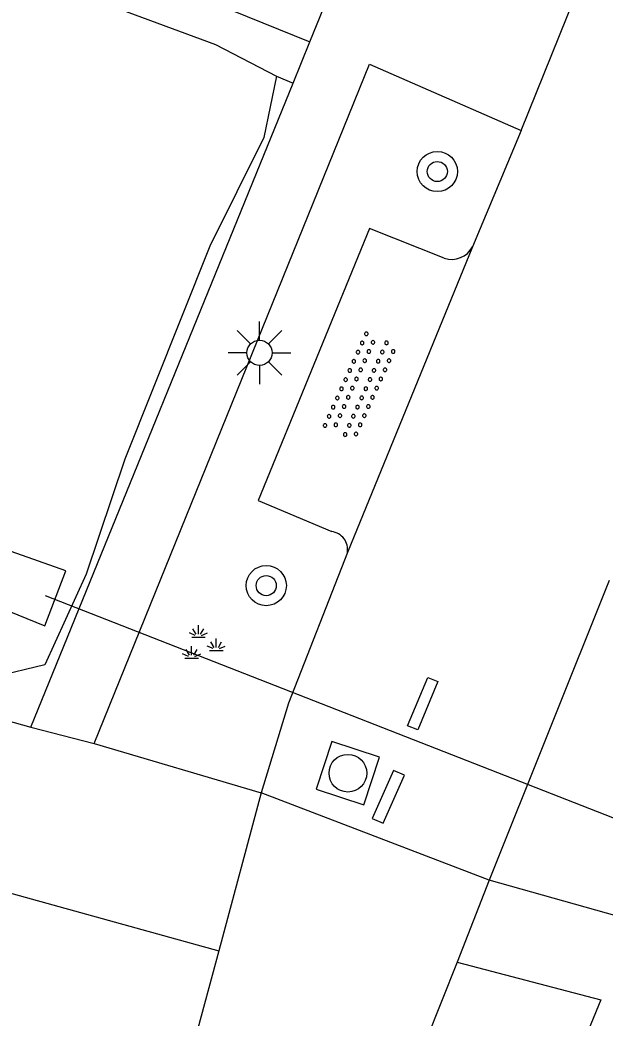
# Model space of a CAD drawing. Extents: x 136000 to 141014, y 402000 to 403500.
# Drawn here: x 138912.55 to 138924.18, y 402699.89 to 402719.75 of the extents above; entities that cross this region are included whole.
import ezdxf

# ---------------------------------------------------------------- set-up
doc = ezdxf.new("R2010")
doc.units = 0
for name, color, linetype in [('gg-knt-verharding', 7, 'Continuous'), ('gg-knt-verharding nz', 7, 'Continuous'), ('gg-kntw-bovenkant insteek waterloop', 7, 'Continuous'), ('gg-kwrk-duiker nz buis', 7, 'Continuous'), ('gg-kwrk-uitstroombak niveau min 01', 7, 'Continuous'), ('gt-grn-afwateringsgoot', 7, 'Continuous'), ('gt-grn-groengrens', 7, 'Continuous'), ('gt-grn-weggrens', 7, 'Continuous'), ('gt-symb-boom', 7, 'Continuous'), ('gt-symb-groenvak', 7, 'Continuous'), ('gt-symb-lichtmast', 7, 'Continuous'), ('gt-symb-overige verharding', 7, 'Continuous'), ('gt-symb-rioolschacht', 7, 'Continuous')]:
    doc.layers.add(name, color=color, linetype=linetype)

# ---------------------------------------------------------------- blocks, each defined once
blk = doc.blocks.new('gt0-BOOM')
at = {"layer": 'gt-symb-boom'}
for radius in [0.4, 0.2]:
    blk.add_circle((0, 0), radius, dxfattribs=at)
blk = doc.blocks.new('gt0-LMAST')
at = {"layer": 'gt-symb-lichtmast'}
for p, q in [((-0.005, 0.246), (-0.005, 0.621)), ((-0.182, 0.173), (-0.447, 0.438)), ((0.172, 0.173), (0.437, 0.438)), ((-0.255, -0.004), (-0.63, -0.004)), ((-0.182, -0.181), (-0.447, -0.446)), ((0.437, -0.446), (0.172, -0.181)), ((0.245, -0.004), (0.62, -0.004)), ((-0.005, -0.254), (-0.005, -0.629))]:
    blk.add_line(p, q, dxfattribs=at)
blk.add_circle((-0.005, -0.004), 0.25, dxfattribs=at)
blk = doc.blocks.new('gt0-GRVAK')
at = {"layer": 'gt-symb-groenvak'}
for p, q in [((-0.11, 0.189), (-0.228, 0.24)), ((-0.091, 0.211), (-0.156, 0.322)), ((-0.047, 0.214), (-0.047, 0.393)), ((-0.004, 0.211), (0.061, 0.322)), ((0.015, 0.189), (0.133, 0.24)), ((-0.182, 0.153), (0.088, 0.153)), ((0.262, -0.052), (0.197, 0.059)), ((0.305, -0.049), (0.305, 0.13)), ((0.349, -0.052), (0.414, 0.059)), ((-0.245, -0.228), (-0.363, -0.177)), ((-0.226, -0.206), (-0.291, -0.095)), ((-0.183, -0.203), (-0.183, -0.024)), ((-0.139, -0.206), (-0.074, -0.095)), ((-0.12, -0.228), (-0.002, -0.177)), ((0.243, -0.074), (0.125, -0.023)), ((0.17, -0.11), (0.441, -0.11)), ((0.368, -0.074), (0.486, -0.023)), ((-0.318, -0.264), (-0.047, -0.264))]:
    blk.add_line(p, q, dxfattribs=at)
blk = doc.blocks.new('gt0-OVH')
at = {"layer": 'gt-symb-overige verharding'}
for points in [[(-0.972, 0.298), (-0.967, 0.308), (-0.965, 0.319), (-0.966, 0.33), (-0.971, 0.34), (-0.978, 0.348), (-0.988, 0.353), (-0.999, 0.355), (-1.01, 0.354), (-1.02, 0.349), (-1.028, 0.342), (-1.033, 0.332), (-1.035, 0.321), (-1.034, 0.31), (-1.029, 0.3), (-1.022, 0.292), (-1.012, 0.287), (-1.001, 0.285), (-0.99, 0.286), (-0.98, 0.291)], [(-0.772, 0.298), (-0.767, 0.308), (-0.765, 0.319), (-0.766, 0.33), (-0.771, 0.34), (-0.778, 0.348), (-0.788, 0.353), (-0.799, 0.355), (-0.81, 0.354), (-0.82, 0.349), (-0.828, 0.342), (-0.833, 0.332), (-0.835, 0.321), (-0.834, 0.31), (-0.829, 0.3), (-0.822, 0.292), (-0.812, 0.287), (-0.801, 0.285), (-0.79, 0.286), (-0.78, 0.291)], [(-0.572, 0.298), (-0.567, 0.308), (-0.565, 0.319), (-0.566, 0.33), (-0.571, 0.34), (-0.578, 0.348), (-0.588, 0.353), (-0.599, 0.355), (-0.61, 0.354), (-0.62, 0.349), (-0.628, 0.342), (-0.633, 0.332), (-0.635, 0.321), (-0.634, 0.31), (-0.629, 0.3), (-0.622, 0.292), (-0.612, 0.287), (-0.601, 0.285), (-0.59, 0.286), (-0.58, 0.291)], [(-0.372, 0.298), (-0.367, 0.308), (-0.365, 0.319), (-0.366, 0.33), (-0.371, 0.34), (-0.378, 0.348), (-0.388, 0.353), (-0.399, 0.355), (-0.41, 0.354), (-0.42, 0.349), (-0.428, 0.342), (-0.433, 0.332), (-0.435, 0.321), (-0.434, 0.31), (-0.429, 0.3), (-0.422, 0.292), (-0.412, 0.287), (-0.401, 0.285), (-0.39, 0.286), (-0.38, 0.291)], [(-0.172, 0.298), (-0.167, 0.308), (-0.165, 0.319), (-0.166, 0.33), (-0.171, 0.34), (-0.178, 0.348), (-0.188, 0.353), (-0.199, 0.355), (-0.21, 0.354), (-0.22, 0.349), (-0.228, 0.342), (-0.233, 0.332), (-0.235, 0.321), (-0.234, 0.31), (-0.229, 0.3), (-0.222, 0.292), (-0.212, 0.287), (-0.201, 0.285), (-0.19, 0.286), (-0.18, 0.291)], [(0.028, 0.298), (0.033, 0.308), (0.035, 0.319), (0.034, 0.33), (0.029, 0.34), (0.022, 0.348), (0.012, 0.353), (0.001, 0.355), (-0.01, 0.354), (-0.02, 0.349), (-0.028, 0.342), (-0.033, 0.332), (-0.035, 0.321), (-0.034, 0.31), (-0.029, 0.3), (-0.022, 0.292), (-0.012, 0.287), (-0.001, 0.285), (0.01, 0.286), (0.02, 0.291)], [(0.228, 0.298), (0.233, 0.308), (0.235, 0.319), (0.234, 0.33), (0.229, 0.34), (0.222, 0.348), (0.212, 0.353), (0.201, 0.355), (0.19, 0.354), (0.18, 0.349), (0.172, 0.342), (0.167, 0.332), (0.165, 0.321), (0.166, 0.31), (0.171, 0.3), (0.178, 0.292), (0.188, 0.287), (0.199, 0.285), (0.21, 0.286), (0.22, 0.291)], [(0.428, 0.298), (0.433, 0.308), (0.435, 0.319), (0.434, 0.33), (0.429, 0.34), (0.422, 0.348), (0.412, 0.353), (0.401, 0.355), (0.39, 0.354), (0.38, 0.349), (0.372, 0.342), (0.367, 0.332), (0.365, 0.321), (0.366, 0.31), (0.371, 0.3), (0.378, 0.292), (0.388, 0.287), (0.399, 0.285), (0.41, 0.286), (0.42, 0.291)], [(0.628, 0.298), (0.633, 0.308), (0.635, 0.319), (0.634, 0.33), (0.629, 0.34), (0.622, 0.348), (0.612, 0.353), (0.601, 0.355), (0.59, 0.354), (0.58, 0.349), (0.572, 0.342), (0.567, 0.332), (0.565, 0.321), (0.566, 0.31), (0.571, 0.3), (0.578, 0.292), (0.588, 0.287), (0.599, 0.285), (0.61, 0.286), (0.62, 0.291)], [(0.828, 0.298), (0.833, 0.308), (0.835, 0.319), (0.834, 0.33), (0.829, 0.34), (0.822, 0.348), (0.812, 0.353), (0.801, 0.355), (0.79, 0.354), (0.78, 0.349), (0.772, 0.342), (0.767, 0.332), (0.765, 0.321), (0.766, 0.31), (0.771, 0.3), (0.778, 0.292), (0.788, 0.287), (0.799, 0.285), (0.81, 0.286), (0.82, 0.291)], [(1.028, 0.298), (1.033, 0.308), (1.035, 0.319), (1.034, 0.33), (1.029, 0.34), (1.022, 0.348), (1.012, 0.353), (1.001, 0.355), (0.99, 0.354), (0.98, 0.349), (0.972, 0.342), (0.967, 0.332), (0.965, 0.321), (0.966, 0.31), (0.971, 0.3), (0.978, 0.292), (0.988, 0.287), (0.999, 0.285), (1.01, 0.286), (1.02, 0.291)], [(-0.872, 0.106), (-0.867, 0.116), (-0.865, 0.126), (-0.866, 0.137), (-0.871, 0.147), (-0.878, 0.156), (-0.888, 0.161), (-0.899, 0.163), (-0.91, 0.162), (-0.92, 0.157), (-0.928, 0.15), (-0.933, 0.14), (-0.935, 0.129), (-0.934, 0.118), (-0.929, 0.108), (-0.922, 0.1), (-0.912, 0.095), (-0.901, 0.092), (-0.89, 0.094), (-0.88, 0.098)], [(-0.672, 0.106), (-0.667, 0.116), (-0.665, 0.126), (-0.666, 0.137), (-0.671, 0.147), (-0.678, 0.156), (-0.688, 0.161), (-0.699, 0.163), (-0.71, 0.162), (-0.72, 0.157), (-0.728, 0.15), (-0.733, 0.14), (-0.735, 0.129), (-0.734, 0.118), (-0.729, 0.108), (-0.722, 0.1), (-0.712, 0.095), (-0.701, 0.092), (-0.69, 0.094), (-0.68, 0.098)], [(-0.472, 0.106), (-0.467, 0.116), (-0.465, 0.126), (-0.466, 0.137), (-0.471, 0.147), (-0.478, 0.156), (-0.488, 0.161), (-0.499, 0.163), (-0.51, 0.162), (-0.52, 0.157), (-0.528, 0.15), (-0.533, 0.14), (-0.535, 0.129), (-0.534, 0.118), (-0.529, 0.108), (-0.522, 0.1), (-0.512, 0.095), (-0.501, 0.092), (-0.49, 0.094), (-0.48, 0.098)], [(-0.272, 0.106), (-0.267, 0.116), (-0.265, 0.126), (-0.266, 0.137), (-0.271, 0.147), (-0.278, 0.156), (-0.288, 0.161), (-0.299, 0.163), (-0.31, 0.162), (-0.32, 0.157), (-0.328, 0.15), (-0.333, 0.14), (-0.335, 0.129), (-0.334, 0.118), (-0.329, 0.108), (-0.322, 0.1), (-0.312, 0.095), (-0.301, 0.092), (-0.29, 0.094), (-0.28, 0.098)], [(-0.072, 0.106), (-0.067, 0.116), (-0.065, 0.126), (-0.066, 0.137), (-0.071, 0.147), (-0.078, 0.156), (-0.088, 0.161), (-0.099, 0.163), (-0.11, 0.162), (-0.12, 0.157), (-0.128, 0.15), (-0.133, 0.14), (-0.135, 0.129), (-0.134, 0.118), (-0.129, 0.108), (-0.122, 0.1), (-0.112, 0.095), (-0.101, 0.092), (-0.09, 0.094), (-0.08, 0.098)], [(0.128, 0.106), (0.133, 0.116), (0.135, 0.126), (0.134, 0.137), (0.129, 0.147), (0.122, 0.156), (0.112, 0.161), (0.101, 0.163), (0.09, 0.162), (0.08, 0.157), (0.072, 0.15), (0.067, 0.14), (0.065, 0.129), (0.066, 0.118), (0.071, 0.108), (0.078, 0.1), (0.088, 0.095), (0.099, 0.092), (0.11, 0.094), (0.12, 0.098)], [(0.328, 0.106), (0.333, 0.116), (0.335, 0.126), (0.334, 0.137), (0.329, 0.147), (0.322, 0.156), (0.312, 0.161), (0.301, 0.163), (0.29, 0.162), (0.28, 0.157), (0.272, 0.15), (0.267, 0.14), (0.265, 0.129), (0.266, 0.118), (0.271, 0.108), (0.278, 0.1), (0.288, 0.095), (0.299, 0.092), (0.31, 0.094), (0.32, 0.098)], [(0.528, 0.106), (0.533, 0.116), (0.535, 0.126), (0.534, 0.137), (0.529, 0.147), (0.522, 0.156), (0.512, 0.161), (0.501, 0.163), (0.49, 0.162), (0.48, 0.157), (0.472, 0.15), (0.467, 0.14), (0.465, 0.129), (0.466, 0.118), (0.471, 0.108), (0.478, 0.1), (0.488, 0.095), (0.499, 0.092), (0.51, 0.094), (0.52, 0.098)], [(0.728, 0.106), (0.733, 0.116), (0.735, 0.126), (0.734, 0.137), (0.729, 0.147), (0.722, 0.156), (0.712, 0.161), (0.701, 0.163), (0.69, 0.162), (0.68, 0.157), (0.672, 0.15), (0.667, 0.14), (0.665, 0.129), (0.666, 0.118), (0.671, 0.108), (0.678, 0.1), (0.688, 0.095), (0.699, 0.092), (0.71, 0.094), (0.72, 0.098)], [(0.928, 0.106), (0.933, 0.116), (0.935, 0.126), (0.934, 0.137), (0.929, 0.147), (0.922, 0.156), (0.912, 0.161), (0.901, 0.163), (0.89, 0.162), (0.88, 0.157), (0.872, 0.15), (0.867, 0.14), (0.865, 0.129), (0.866, 0.118), (0.871, 0.108), (0.878, 0.1), (0.888, 0.095), (0.899, 0.092), (0.91, 0.094), (0.92, 0.098)], [(-0.972, -0.142), (-0.967, -0.132), (-0.965, -0.121), (-0.966, -0.11), (-0.971, -0.1), (-0.978, -0.092), (-0.988, -0.087), (-0.999, -0.085), (-1.01, -0.086), (-1.02, -0.091), (-1.028, -0.098), (-1.033, -0.108), (-1.035, -0.119), (-1.034, -0.13), (-1.029, -0.14), (-1.022, -0.148), (-1.012, -0.153), (-1.001, -0.155), (-0.99, -0.154), (-0.98, -0.149)], [(-0.772, -0.142), (-0.767, -0.132), (-0.765, -0.121), (-0.766, -0.11), (-0.771, -0.1), (-0.778, -0.092), (-0.788, -0.087), (-0.799, -0.085), (-0.81, -0.086), (-0.82, -0.091), (-0.828, -0.098), (-0.833, -0.108), (-0.835, -0.119), (-0.834, -0.13), (-0.829, -0.14), (-0.822, -0.148), (-0.812, -0.153), (-0.801, -0.155), (-0.79, -0.154), (-0.78, -0.149)], [(-0.572, -0.142), (-0.567, -0.132), (-0.565, -0.121), (-0.566, -0.11), (-0.571, -0.1), (-0.578, -0.092), (-0.588, -0.087), (-0.599, -0.085), (-0.61, -0.086), (-0.62, -0.091), (-0.628, -0.098), (-0.633, -0.108), (-0.635, -0.119), (-0.634, -0.13), (-0.629, -0.14), (-0.622, -0.148), (-0.612, -0.153), (-0.601, -0.155), (-0.59, -0.154), (-0.58, -0.149)], [(-0.372, -0.142), (-0.367, -0.132), (-0.365, -0.121), (-0.366, -0.11), (-0.371, -0.1), (-0.378, -0.092), (-0.388, -0.087), (-0.399, -0.085), (-0.41, -0.086), (-0.42, -0.091), (-0.428, -0.098), (-0.433, -0.108), (-0.435, -0.119), (-0.434, -0.13), (-0.429, -0.14), (-0.422, -0.148), (-0.412, -0.153), (-0.401, -0.155), (-0.39, -0.154), (-0.38, -0.149)], [(-0.172, -0.142), (-0.167, -0.132), (-0.165, -0.121), (-0.166, -0.11), (-0.171, -0.1), (-0.178, -0.092), (-0.188, -0.087), (-0.199, -0.085), (-0.21, -0.086), (-0.22, -0.091), (-0.228, -0.098), (-0.233, -0.108), (-0.235, -0.119), (-0.234, -0.13), (-0.229, -0.14), (-0.222, -0.148), (-0.212, -0.153), (-0.201, -0.155), (-0.19, -0.154), (-0.18, -0.149)], [(0.028, -0.142), (0.033, -0.132), (0.035, -0.121), (0.034, -0.11), (0.029, -0.1), (0.022, -0.092), (0.012, -0.087), (0.001, -0.085), (-0.01, -0.086), (-0.02, -0.091), (-0.028, -0.098), (-0.033, -0.108), (-0.035, -0.119), (-0.034, -0.13), (-0.029, -0.14), (-0.022, -0.148), (-0.012, -0.153), (-0.001, -0.155), (0.01, -0.154), (0.02, -0.149)], [(0.228, -0.142), (0.233, -0.132), (0.235, -0.121), (0.234, -0.11), (0.229, -0.1), (0.222, -0.092), (0.212, -0.087), (0.201, -0.085), (0.19, -0.086), (0.18, -0.091), (0.172, -0.098), (0.167, -0.108), (0.165, -0.119), (0.166, -0.13), (0.171, -0.14), (0.178, -0.148), (0.188, -0.153), (0.199, -0.155), (0.21, -0.154), (0.22, -0.149)], [(0.428, -0.142), (0.433, -0.132), (0.435, -0.121), (0.434, -0.11), (0.429, -0.1), (0.422, -0.092), (0.412, -0.087), (0.401, -0.085), (0.39, -0.086), (0.38, -0.091), (0.372, -0.098), (0.367, -0.108), (0.365, -0.119), (0.366, -0.13), (0.371, -0.14), (0.378, -0.148), (0.388, -0.153), (0.399, -0.155), (0.41, -0.154), (0.42, -0.149)], [(0.628, -0.142), (0.633, -0.132), (0.635, -0.121), (0.634, -0.11), (0.629, -0.1), (0.622, -0.092), (0.612, -0.087), (0.601, -0.085), (0.59, -0.086), (0.58, -0.091), (0.572, -0.098), (0.567, -0.108), (0.565, -0.119), (0.566, -0.13), (0.571, -0.14), (0.578, -0.148), (0.588, -0.153), (0.599, -0.155), (0.61, -0.154), (0.62, -0.149)], [(0.828, -0.142), (0.833, -0.132), (0.835, -0.121), (0.834, -0.11), (0.829, -0.1), (0.822, -0.092), (0.812, -0.087), (0.801, -0.085), (0.79, -0.086), (0.78, -0.091), (0.772, -0.098), (0.767, -0.108), (0.765, -0.119), (0.766, -0.13), (0.771, -0.14), (0.778, -0.148), (0.788, -0.153), (0.799, -0.155), (0.81, -0.154), (0.82, -0.149)], [(1.028, -0.142), (1.033, -0.132), (1.035, -0.121), (1.034, -0.11), (1.029, -0.1), (1.022, -0.092), (1.012, -0.087), (1.001, -0.085), (0.99, -0.086), (0.98, -0.091), (0.972, -0.098), (0.967, -0.108), (0.965, -0.119), (0.966, -0.13), (0.971, -0.14), (0.978, -0.148), (0.988, -0.153), (0.999, -0.155), (1.01, -0.154), (1.02, -0.149)], [(-0.872, -0.334), (-0.867, -0.324), (-0.865, -0.314), (-0.866, -0.303), (-0.871, -0.293), (-0.878, -0.284), (-0.888, -0.279), (-0.899, -0.277), (-0.91, -0.278), (-0.92, -0.283), (-0.928, -0.29), (-0.933, -0.3), (-0.935, -0.311), (-0.934, -0.322), (-0.929, -0.332), (-0.922, -0.34), (-0.912, -0.345), (-0.901, -0.348), (-0.89, -0.346), (-0.88, -0.342)], [(-0.672, -0.334), (-0.667, -0.324), (-0.665, -0.314), (-0.666, -0.303), (-0.671, -0.293), (-0.678, -0.284), (-0.688, -0.279), (-0.699, -0.277), (-0.71, -0.278), (-0.72, -0.283), (-0.728, -0.29), (-0.733, -0.3), (-0.735, -0.311), (-0.734, -0.322), (-0.729, -0.332), (-0.722, -0.34), (-0.712, -0.345), (-0.701, -0.348), (-0.69, -0.346), (-0.68, -0.342)], [(-0.472, -0.334), (-0.467, -0.324), (-0.465, -0.314), (-0.466, -0.303), (-0.471, -0.293), (-0.478, -0.284), (-0.488, -0.279), (-0.499, -0.277), (-0.51, -0.278), (-0.52, -0.283), (-0.528, -0.29), (-0.533, -0.3), (-0.535, -0.311), (-0.534, -0.322), (-0.529, -0.332), (-0.522, -0.34), (-0.512, -0.345), (-0.501, -0.348), (-0.49, -0.346), (-0.48, -0.342)], [(-0.272, -0.334), (-0.267, -0.324), (-0.265, -0.314), (-0.266, -0.303), (-0.271, -0.293), (-0.278, -0.284), (-0.288, -0.279), (-0.299, -0.277), (-0.31, -0.278), (-0.32, -0.283), (-0.328, -0.29), (-0.333, -0.3), (-0.335, -0.311), (-0.334, -0.322), (-0.329, -0.332), (-0.322, -0.34), (-0.312, -0.345), (-0.301, -0.348), (-0.29, -0.346), (-0.28, -0.342)], [(-0.072, -0.334), (-0.067, -0.324), (-0.065, -0.314), (-0.066, -0.303), (-0.071, -0.293), (-0.078, -0.284), (-0.088, -0.279), (-0.099, -0.277), (-0.11, -0.278), (-0.12, -0.283), (-0.128, -0.29), (-0.133, -0.3), (-0.135, -0.311), (-0.134, -0.322), (-0.129, -0.332), (-0.122, -0.34), (-0.112, -0.345), (-0.101, -0.348), (-0.09, -0.346), (-0.08, -0.342)], [(0.128, -0.334), (0.133, -0.324), (0.135, -0.314), (0.134, -0.303), (0.129, -0.293), (0.122, -0.284), (0.112, -0.279), (0.101, -0.277), (0.09, -0.278), (0.08, -0.283), (0.072, -0.29), (0.067, -0.3), (0.065, -0.311), (0.066, -0.322), (0.071, -0.332), (0.078, -0.34), (0.088, -0.345), (0.099, -0.348), (0.11, -0.346), (0.12, -0.342)], [(0.328, -0.334), (0.333, -0.324), (0.335, -0.314), (0.334, -0.303), (0.329, -0.293), (0.322, -0.284), (0.312, -0.279), (0.301, -0.277), (0.29, -0.278), (0.28, -0.283), (0.272, -0.29), (0.267, -0.3), (0.265, -0.311), (0.266, -0.322), (0.271, -0.332), (0.278, -0.34), (0.288, -0.345), (0.299, -0.348), (0.31, -0.346), (0.32, -0.342)], [(0.528, -0.334), (0.533, -0.324), (0.535, -0.314), (0.534, -0.303), (0.529, -0.293), (0.522, -0.284), (0.512, -0.279), (0.501, -0.277), (0.49, -0.278), (0.48, -0.283), (0.472, -0.29), (0.467, -0.3), (0.465, -0.311), (0.466, -0.322), (0.471, -0.332), (0.478, -0.34), (0.488, -0.345), (0.499, -0.348), (0.51, -0.346), (0.52, -0.342)], [(0.728, -0.334), (0.733, -0.324), (0.735, -0.314), (0.734, -0.303), (0.729, -0.293), (0.722, -0.284), (0.712, -0.279), (0.701, -0.277), (0.69, -0.278), (0.68, -0.283), (0.672, -0.29), (0.667, -0.3), (0.665, -0.311), (0.666, -0.322), (0.671, -0.332), (0.678, -0.34), (0.688, -0.345), (0.699, -0.348), (0.71, -0.346), (0.72, -0.342)], [(0.928, -0.334), (0.933, -0.324), (0.935, -0.314), (0.934, -0.303), (0.929, -0.293), (0.922, -0.284), (0.912, -0.279), (0.901, -0.277), (0.89, -0.278), (0.88, -0.283), (0.872, -0.29), (0.867, -0.3), (0.865, -0.311), (0.866, -0.322), (0.871, -0.332), (0.878, -0.34), (0.888, -0.345), (0.899, -0.348), (0.91, -0.346), (0.92, -0.342)]]:
    blk.add_lwpolyline(points, close=True, dxfattribs=at)
blk = doc.blocks.new('gt0-RS')
at = {"layer": 'gt-symb-rioolschacht'}
blk.add_lwpolyline([(-0.5, -0.5), (0.5, -0.5), (0.5, 0.5), (-0.5, 0.5)], close=True, dxfattribs=at)
blk.add_circle((0, 0), 0.375, dxfattribs=at)

msp = doc.modelspace()

# ---------------------------------------------------------------- linework, layer by layer
at = {"layer": 'gg-knt-verharding'}
for p, q in [((138909.657, 402722.834), (138918.311, 402719.308)), ((138917.978, 402718.491), (138918.311, 402719.308)), ((138912.759, 402705.681), (138917.978, 402718.491)), ((138866.705, 402718.272), (138912.759, 402705.681)), ((138922.512, 402717.544), (138921.545, 402715.235)), ((138921.545, 402715.235), (138919.056, 402709.152)), ((138924.262, 402708.594), (138921.876, 402702.633)), ((138912.759, 402705.681), (138914.019, 402705.353)), ((138914.019, 402705.353), (138917.343, 402704.375)), ((138917.343, 402704.375), (138916.497, 402701.234)), ((138921.876, 402702.633), (138921.24, 402701.008)), ((138924.753, 402701.822), (138921.876, 402702.633)), ((138911.892, 402702.506), (138916.497, 402701.234)), ((138916.497, 402701.234), (138913.978, 402691.799)), ((138921.24, 402701.008), (138920.51, 402699.176))]:
    msp.add_line(p, q, dxfattribs=at)
for points in [[(138918.311, 402719.308), (138940.189, 402773.005), (138963.261, 402829.742)], [(138914.019, 402705.353), (138919.498, 402718.866), (138922.512, 402717.544)], [(138920.982, 402715.007), (138919.496, 402715.598), (138917.282, 402710.19), (138918.744, 402709.57)], [(138919.056, 402709.152), (138917.882, 402706.158), (138917.343, 402704.375)], [(138921.24, 402701.008), (138924.093, 402700.257), (138922.175, 402695.574)]]:
    msp.add_lwpolyline(points, dxfattribs=at)
for centre, radius, start, end in [((138921.127, 402715.458), 0.474, 252.1871, 331.9062), ((138918.702, 402709.213), 0.359, 350.1818, 83.2944)]:
    msp.add_arc(centre, radius, start, end, dxfattribs=at)
at = {"layer": 'gg-knt-verharding nz'}
msp.add_line((138922.512, 402717.544), (138923.747, 402720.613), dxfattribs=at)
at = {"layer": 'gg-kntw-bovenkant insteek waterloop'}
for points in [[(138902.038, 402763.455), (138896.728, 402751.703), (138890.698, 402738.987), (138887.42, 402732.845), (138886.766, 402730.52), (138888.081, 402730.153), (138894.335, 402727.835), (138902.769, 402724.569), (138908.757, 402722.299), (138912.932, 402720.557), (138916.434, 402719.26), (138917.647, 402718.626)], [(138917.647, 402718.626), (138917.397, 402717.405), (138916.324, 402715.249), (138914.634, 402711.008), (138913.861, 402708.721), (138913.04, 402706.918), (138912.047, 402706.681), (138908.005, 402707.745), (138897.489, 402710.728), (138882.876, 402714.807), (138869.832, 402718.203), (138868.113, 402719.096), (138867.058, 402720.492), (138866.81, 402722.043), (138867.241, 402726.411), (138869.317, 402730.819), (138871.777, 402735.987), (138875.929, 402744.583), (138881.556, 402757.285)]]:
    msp.add_lwpolyline(points, dxfattribs=at)
at = {"layer": 'gg-kwrk-duiker nz buis'}
msp.add_line((138913.044, 402708.296), (138927.692, 402702.566), dxfattribs=at)
at = {"layer": 'gg-kwrk-uitstroombak niveau min 01'}
msp.add_lwpolyline([(138913.455, 402708.791), (138912.373, 402709.172), (138911.961, 402708.133), (138913.042, 402707.693), (138913.455, 402708.791)], dxfattribs=at)
at = {"layer": 'gt-grn-afwateringsgoot'}
for points in [[(138920.454, 402705.629), (138920.253, 402705.707), (138920.652, 402706.669), (138920.854, 402706.591), (138920.454, 402705.629)], [(138919.548, 402703.864), (138919.765, 402703.773), (138920.189, 402704.725), (138919.971, 402704.817), (138919.548, 402703.864)]]:
    msp.add_lwpolyline(points, dxfattribs=at)
at = {"layer": 'gt-grn-groengrens'}
msp.add_line((138917.647, 402718.626), (138917.978, 402718.491), dxfattribs=at)
at = {"layer": 'gt-grn-weggrens'}
msp.add_line((138921.876, 402702.633), (138917.343, 402704.375), dxfattribs=at)

# ---------------------------------------------------------------- block references
at = {"layer": 'gt-symb-boom'}
for p in [(138920.843, 402716.731), (138917.442, 402708.495)]:
    msp.add_blockref('gt0-BOOM', p, dxfattribs=at)
at = {"layer": 'gt-symb-groenvak'}
msp.add_blockref('gt0-GRVAK', (138916.142, 402707.316), dxfattribs=at)
at = {"layer": 'gt-symb-lichtmast'}
msp.add_blockref('gt0-LMAST', (138917.314, 402713.129), dxfattribs=at)
at = {"layer": 'gt-symb-overige verharding', "rotation": 65.74091554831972}
msp.add_blockref('gt0-OVH', (138919.312, 402712.46), dxfattribs=at)
at = {"layer": 'gt-symb-rioolschacht', "rotation": 71.80493055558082}
msp.add_blockref('gt0-RS', (138919.065, 402704.764), dxfattribs=at)

doc.saveas('drawing.dxf')
